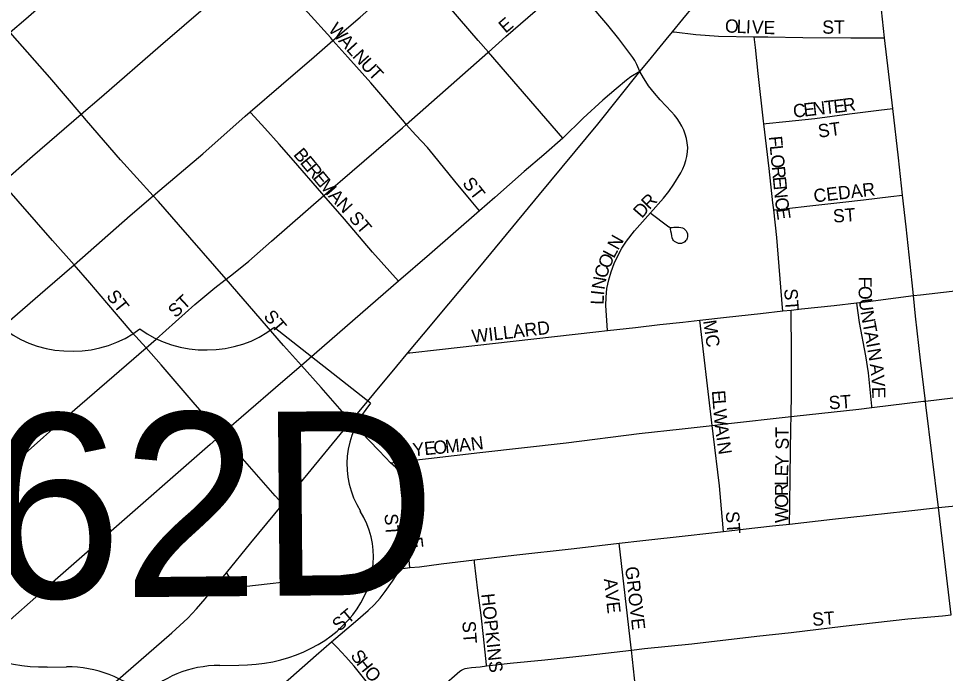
# Model space of a CAD drawing. Extents: x -51392 to 1635000, y 156707 to 696232.
# Drawn here: x 139153 to 142661, y 487297 to 489774 of the extents above; entities that cross this region are included whole.
import ezdxf

# ---------------------------------------------------------------- set-up
doc = ezdxf.new("R2010")
doc.units = 0
for name, color, linetype in [('GM_X_City_Street', 7, 'Continuous'), ('GM_X_City_Street_Text', 7, 'Continuous'), ('GM_X_State_Route', 7, 'Continuous'), ('GM_X_US_Route', 7, 'Continuous'), ('GM_X_US_Shield', 7, 'Continuous')]:
    doc.layers.add(name, color=color, linetype=linetype)

msp = doc.modelspace()

# ---------------------------------------------------------------- linework, layer by layer
at = {"layer": 'GM_X_City_Street'}
for points in [[(139121.4, 489722.3), (139180.9, 489772.6), (139364.6, 489936), (139488.8, 490043), (139760.9, 490279.3), (139896.1, 490398.7), (140115.2, 490590.7)], [(139390.1, 489412.2), (139467.5, 489478.6), (139690.2, 489672.2), (139950.7, 489897.3), (140068.3, 489999.1)], [(140343.2, 489691.3), (140334.8, 489700.7), (140247.5, 489797.5), (140160.8, 489894.7), (140070.5, 489996.6), (140068.3, 489999.1)], [(140343.2, 489691.3), (140445.4, 489780), (140630.3, 489942.8), (140656.2, 489964.8)], [(140931, 489647), (140996.8, 489706), (141108.8, 489801.6), (141243.6, 489913.5)], [(141504.5, 489574.2), (141492.9, 489600.8), (141485.3, 489615), (141477.2, 489627.4), (141462.6, 489646.7), (141424.3, 489697.2), (141383.7, 489748.8), (141309.2, 489835.9), (141243.6, 489913.5)], [(142430.4, 489701), (142418.2, 489807.7)], [(139390.1, 489412.2), (139271.3, 489550.7), (139130.7, 489711.2), (139121.4, 489722.3)], [(141627.8, 489724.5), (141633.9, 489723.8), (141715.9, 489714.2), (141751.5, 489711.3), (141801.6, 489708), (141936.6, 489705.5)], [(140029.6, 489420.9), (140147.2, 489522.3), (140271.8, 489629.4), (140343.2, 489691.3)], [(140620.6, 489373.6), (140613.2, 489381.8), (140486.9, 489531), (140399.8, 489627.8), (140343.2, 489691.3)], [(141973.9, 489376.1), (141972.7, 489386.6), (141952.4, 489566.4), (141942.2, 489664.3), (141936.6, 489705.5)], [(141936.6, 489705.5), (141988.5, 489705.2), (142121.3, 489702.9), (142303, 489701.8), (142387.3, 489701.2), (142430.4, 489701)], [(142461.2, 489434), (142444.9, 489573.9), (142430.4, 489701)], [(140620.6, 489373.6), (140790.5, 489524.1), (140929.6, 489645.8), (140931, 489647)], [(141544.1, 489039.3), (141593.6, 489094.9), (141614.3, 489120.6), (141633, 489147.9), (141659.4, 489190.1), (141666.9, 489205.2), (141673.3, 489220.8), (141678.2, 489236.8), (141682, 489253), (141684.3, 489269.7), (141685.2, 489286.7), (141683.8, 489303.8), (141680.6, 489320.3), (141676.2, 489336.6), (141670.2, 489352.4), (141663.1, 489367.6), (141654.7, 489382.2), (141645.4, 489396.2), (141635, 489409.4), (141623.8, 489421.9), (141581.2, 489466.7), (141559.1, 489492.5), (141537.3, 489520.2), (141527.3, 489535.8), (141518, 489550), (141504.5, 489574.2)], [(141973.9, 489376.1), (141982.5, 489377), (142056.5, 489384.9), (142166.7, 489396.8), (142297.7, 489413.4), (142409, 489427.4), (142461.2, 489434)], [(142498.4, 489106.2), (142482.9, 489247.8), (142461.2, 489434)], [(139091.4, 489153.1), (139206.7, 489253.8), (139390.1, 489412.2)], [(139663.1, 489103.5), (139539.1, 489239.9), (139410.2, 489388.8), (139390.1, 489412.2)], [(139663.1, 489103.5), (139688.2, 489124.6), (139850.5, 489263.1), (140010.5, 489404.4), (140029.6, 489420.9)], [(140309, 489104.4), (140300.8, 489113.7), (140193.5, 489237.1), (140139.9, 489298.8), (140085.4, 489359.7), (140032.3, 489418.1), (140029.6, 489420.9)], [(140309, 489104.4), (140370.5, 489157.9), (140507.1, 489275.7), (140606.4, 489361.1), (140620.6, 489373.6)], [(140897.2, 489047.4), (140866.2, 489084.5), (140803.6, 489159.3), (140723.5, 489258.9), (140701, 489286), (140656.5, 489333.5), (140620.6, 489373.6)], [(142010.8, 489050.6), (142007.6, 489076.8), (141993, 489207.3), (141973.9, 489376.1)], [(139363.4, 488843), (139282, 488935.3), (139091.4, 489153.1)], [(139363.4, 488843), (139575.4, 489029.2), (139663.1, 489103.5)], [(139938.4, 488788.6), (139758.3, 488995.8), (139682.4, 489081.9), (139663.1, 489103.5)], [(139938.4, 488788.6), (139967.3, 488810.4), (140024.5, 488856.6), (140110.9, 488931.8), (140309, 489104.4)], [(140590.6, 488780.4), (140558, 488817.3), (140492.9, 488890.9), (140386.9, 489015.3), (140309, 489104.4)], [(142010.8, 489050.6), (142016.2, 489051.2), (142060.2, 489056.1), (142147.7, 489065.8), (142271.7, 489079.6), (142350.4, 489088.8), (142454.1, 489101), (142498.4, 489106.2)], [(142539.4, 488726.3), (142534.4, 488774), (142511.4, 488986.9), (142498.4, 489106.2)], [(142045.6, 488668.1), (142044.6, 488680.4), (142023.2, 488946.3), (142010.8, 489050.6)], [(141381.4, 488594.3), (141375.4, 488688.7), (141376.4, 488721), (141379.7, 488753.4), (141386.7, 488785.4), (141395.8, 488816.8), (141407.1, 488847.5), (141420.6, 488877.1), (141436.2, 488905.7), (141454.1, 488932.7), (141483.9, 488971.6), (141544.1, 489039.3)], [(141544.1, 489039.3), (141547.4, 489036.8), (141609.1, 488990.1), (141613.3, 488986.9), (141614.9, 488985.9), (141616.8, 488985), (141619, 488984.2), (141621.3, 488983.7), (141624, 488983.6), (141626.5, 488983.9), (141632.8, 488984.9), (141642.7, 488985.5), (141651.3, 488985.3), (141659, 488984.1), (141665.3, 488982.1), (141670.5, 488979.7), (141674.8, 488976.5), (141679.4, 488971.6), (141682.4, 488966), (141684.2, 488959.9), (141684.7, 488957), (141685, 488952.3), (141684.6, 488948), (141683.4, 488943.7), (141682.1, 488939.7), (141680.2, 488935.9), (141677.2, 488932.9), (141674.2, 488929.8), (141670.1, 488927.5), (141666.3, 488925.4), (141661.7, 488923.7), (141655.7, 488923.4), (141650.7, 488923.9), (141645.9, 488925.3), (141640.7, 488927.8), (141635.8, 488931.2), (141631.8, 488935.2), (141629.5, 488938.9), (141627, 488945), (141625.1, 488952.9), (141623.8, 488961.7), (141621.6, 488969.6), (141620.4, 488977.7), (141619.9, 488983.3)], [(138472.8, 488070.6), (138521.9, 488114.7), (138633.8, 488210.6), (138733.5, 488296.1), (139030.1, 488555.5), (139130.2, 488640.4), (139254.6, 488747.6), (139363.4, 488843)], [(139636, 488528.5), (139583.6, 488587.1), (139487.4, 488699.3), (139423.5, 488774.4), (139363.4, 488843)], [(139636, 488528.5), (139673.8, 488561.2), (139820.4, 488692.3), (139895.6, 488756.1), (139934.8, 488785.8), (139938.4, 488788.6)], [(140223.7, 488462.5), (140156.2, 488537.3), (139938.4, 488788.6)], [(142539.4, 488726.3), (142566.4, 488729.3), (142686, 488743.1), (142848.4, 488761.7), (142933.6, 488771.4)], [(142077, 488671.5), (142116.1, 488675.9), (142239.8, 488689.5), (142324.5, 488699.1)], [(142324.5, 488699.1), (142368.2, 488704.1), (142473.1, 488717.6), (142539.4, 488726.3)], [(142382, 488303.1), (142381.4, 488308.7), (142368.8, 488434.5), (142359, 488498.1), (142335.4, 488624.7), (142324.8, 488697.3), (142324.5, 488699.1)], [(142584.5, 488327.5), (142566.3, 488481.6), (142547.4, 488648.6), (142539.4, 488726.3)], [(141730.9, 488633.6), (141832.2, 488644.6), (141960.2, 488658.7), (142045.6, 488668.1)], [(142045.6, 488668.1), (142077, 488671.5)], [(142076.6, 488268.4), (142077.8, 488358.3), (142078.4, 488555.8), (142077.3, 488621.5), (142076.9, 488667.6), (142077, 488671.5)], [(141381.4, 488594.3), (141488.1, 488606.2), (141579.6, 488616.4), (141667.2, 488626.4), (141730.9, 488633.6)], [(141777.7, 488235.5), (141760.8, 488384.4), (141746.5, 488503.9), (141730.9, 488633.6)], [(140626.5, 488509.5), (140634.4, 488510.4), (140745.8, 488522.6), (141025, 488554.1), (141337.2, 488589.4), (141381.4, 488594.3)], [(138748, 487752.8), (138809.4, 487807), (139155.6, 488108.3), (139248.1, 488190.9), (139339, 488271.9), (139636, 488528.5)], [(139921.8, 488200.8), (139821.5, 488315), (139692.8, 488464.4), (139636, 488528.5)], [(140411.3, 488249.7), (140395.8, 488267.4), (140298.4, 488378.3), (140223.7, 488462.5)], [(142584.5, 488327.5), (142740.4, 488345.8), (142887, 488362.8), (142980.8, 488372.3)], [(142382, 488303.1), (142577.5, 488326.7), (142584.5, 488327.5)], [(142634, 487924.7), (142586, 488313.6), (142584.5, 488327.5)], [(142076.6, 488268.4), (142088.7, 488269.7), (142333.2, 488297.3), (142382, 488303.1)], [(140560.8, 488094.3), (140542, 488113.8), (140515.2, 488141.7), (140482.2, 488176), (140452, 488207.5), (140428.6, 488231.8), (140411.3, 488249.7)], [(141777.7, 488235.5), (141827.8, 488241), (142076.6, 488268.4)], [(142070.9, 487862), (142072, 487930.3), (142073.6, 488046), (142076, 488226.7), (142076.6, 488268.4)], [(140560.8, 488094.3), (140589.8, 488097.4), (140704, 488109.6), (140899.3, 488133.1), (141225.3, 488169.7), (141502, 488204.2), (141664.9, 488222.9), (141777.7, 488235.5)], [(141820.6, 487834.2), (141815.7, 487891), (141805.1, 488006.4), (141781.3, 488203.6), (141777.7, 488235.5)], [(140152.9, 487936.8), (140124.6, 487969.1), (139921.8, 488200.8)], [(140634.3, 487697.4), (140631.2, 487725.1), (140622.9, 487806.1), (140604.3, 487969.9), (140594.6, 488051.6), (140592.4, 488059.4), (140587.7, 488068.3), (140580.7, 488076.7), (140560.8, 488094.3)], [(142682.6, 487518.5), (142634, 487924.7)], [(141472.3, 487385.3), (141471.4, 487393.9), (141425.5, 487789.7)], [(140924, 487325.3), (140923.5, 487330.3), (140912.5, 487436.4), (140903.3, 487517.3), (140891.7, 487611.3), (140878.5, 487717.2), (140878.5, 487727.1)], [(140337.8, 487416.8), (140428.2, 487493.8), (140476.8, 487535.7), (140499.9, 487557.6), (140521.2, 487581.3), (140540.5, 487606.5), (140568, 487646.1), (140598.4, 487693.4)], [(141472.3, 487385.3), (141521.3, 487391.2), (141701.3, 487409.4), (141946.6, 487438), (142077.4, 487452.5), (142273.6, 487475.5), (142518.8, 487503.1), (142649.8, 487515.3), (142682.6, 487518.5)], [(139903.3, 487037.5), (139935.1, 487065.1), (140060.3, 487175.2), (140183.1, 487281.6), (140279.1, 487366.8), (140337.8, 487416.8)], [(140601.1, 487113.4), (140583.1, 487134.8), (140561.7, 487160.4), (140528.4, 487198.2), (140474.1, 487261.6), (140463.6, 487274.3), (140433, 487312.3), (140422.7, 487324.8), (140412.2, 487337.1), (140391.4, 487360.4), (140358.7, 487394.9), (140337.8, 487416.8)], [(140924, 487325.3), (141014.1, 487335.8), (141145.1, 487348.5), (141308.9, 487365.7), (141472.3, 487385.3)], [(141503.8, 487099.2), (141503.4, 487103.1), (141472.3, 487385.3)], [(140754.3, 487244.8), (140823.5, 487305.2), (140829.8, 487309.9), (140836.4, 487313.4), (140843.5, 487315.8), (140851, 487317.7), (140866.9, 487319.7), (140899.6, 487322.5), (140924, 487325.3)]]:
    msp.add_lwpolyline(points, dxfattribs=at)
at = {"layer": 'GM_X_State_Route'}
msp.add_lwpolyline([(141213.4, 489321.8), (141043.4, 489517.4), (140931, 489647), (140893.1, 489690.7), (140744, 489864.8), (140656.2, 489964.8), (140645.8, 489976.6)], dxfattribs=at)
at = {"layer": 'GM_X_US_Route'}
for points in [[(141504.5, 489574.2), (141542.7, 489620.1), (141570.2, 489653.8), (141603.4, 489694.6), (141627.8, 489724.5), (141666.6, 489772), (141874.7, 490025.5), (141947.5, 490113.6), (141986.5, 490160.8), (142279.1, 490516.1), (142474, 490753.2), (142489.5, 490772.1), (142501, 490785.9)], [(140718.1, 488618.9), (140742.4, 488647.9), (140898.4, 488834.5), (141124.7, 489108.2), (141344.9, 489375.3), (141504.5, 489574.2)], [(141504.5, 489574.2), (141470.3, 489553.5), (141454, 489541.5), (141415.2, 489509), (141364, 489465.9), (141290.4, 489397.5), (141213.4, 489321.8)], [(141213.4, 489321.8), (141140.9, 489258.9), (141066.2, 489195.1), (140955.1, 489098), (140897.2, 489047.4), (140708.3, 488882.4), (140590.6, 488780.4), (140223.7, 488462.5), (140126.2, 488378), (139921.8, 488200.8), (139878.6, 488163.3), (139483.8, 487818.1), (139262.1, 487623.5), (139077.1, 487461.6), (139033, 487423)], [(139896.4, 487624.2), (139940.5, 487678.1), (140032.2, 487791.5), (140152.9, 487936.8), (140220.2, 488018.3), (140411.3, 488249.7), (140584.9, 488459.8), (140626.5, 488509.5), (140718.1, 488618.9)], [(139896.4, 487624.2), (139980, 487624.5), (140006.3, 487626), (140249.2, 487653.3), (140506.8, 487682.8), (140598.4, 487693.4), (140634.3, 487697.4), (140671.1, 487701), (140752.9, 487711.3), (140878.5, 487727.1), (141027.9, 487744.3), (141256.3, 487769.9), (141425.5, 487789.7), (141515.1, 487800.6), (141687, 487819.2), (141820.6, 487834.2), (141894.9, 487842.6), (142006.3, 487855.3), (142070.9, 487862), (142233.6, 487880.5), (142510.5, 487911.4), (142634, 487924.7), (142724.4, 487934)], [(139980, 487624.5), (139959.4, 487649), (139942.2, 487675.5), (139940.5, 487678.1)], [(139322.3, 487092.9), (139365.3, 487130.5), (139733.7, 487451.2), (139793.9, 487506.3), (139827.2, 487541.5), (139860, 487579.8), (139896.4, 487624.2)]]:
    msp.add_lwpolyline(points, dxfattribs=at)
at = {"layer": 'GM_X_US_Shield'}
for p, q in [((140485.3, 488319.2), (140120.1, 488605.8)), ((139914.5, 487327.7), (139987, 487328.4)), ((139262, 487321.5), (139334.5, 487322.2))]:
    msp.add_line(p, q, dxfattribs=at)
for centre, major_axis, start_param, end_param in [((139356.8, 488805.8), (-362.5, -3.4), 0.795399, 2.346194), ((139864.3, 488810.6), (-362.5, -3.4), 0.795399, 2.346194), ((140903.3, 488090.2), (-507.5, -4.8), 5.672304, 6.727422), ((139252.5, 487727.5), (507.5, 4.8), 2.702327, 4.723529), ((139988.9, 487734.4), (-507.5, -4.8), 1.559657, 3.580859), ((139917.3, 487037.7), (-362.5, -3.4), 4.712389, 5.639684), ((139337.2, 487032.2), (-362.5, -3.4), 3.785094, 4.712389)]:
    msp.add_ellipse(centre, major_axis=major_axis, ratio=0.8, start_param=start_param, end_param=end_param, dxfattribs=at)

# ---------------------------------------------------------------- texts
at = {"layer": 'GM_X_City_Street_Text'}
for s, rotation, p in [('W', 312.1246, (140322.9, 489730.9)), ('E', 40.3477, (140996.2, 489716.4)), ('O', 357.5212, (141825.5, 489722)), ('L', 357.5513, (141869.5, 489720.1)), ('I', 357.5212, (141904.7, 489718.6)), ('V', 357.5476, (141926.7, 489717.6)), ('E', 358.9113, (141971.9, 489715.7)), ('ST', 0.5386, (142194.6, 489716.7)), ('A', 312.13, (140361.2, 489688.5)), ('L', 312.13, (140390.8, 489655.9)), ('N', 312.13, (140414.4, 489629.8)), ('U', 312.1213, (140443.9, 489597.2)), ('T', 312.5605, (140473.7, 489564.2)), ('T', 6.5596, (142204.7, 489412.4)), ('E', 6.5596, (142239.6, 489416.4)), ('R', 7.9046, (142275.9, 489420.6)), ('C', 6.573, (142086.7, 489398.8)), ('E', 6.559, (142126, 489403.4)), ('N', 6.566, (142161, 489407.4)), ('ST', 7.6585, (142181.4, 489323.2)), ('F', 275.5722, (141992.1, 489327.8)), ('L', 275.5722, (141995.5, 489292.8)), ('B', 309.6725, (140191, 489258.8)), ('E', 309.6549, (140216.2, 489228.3)), ('O', 275.5509, (141998.9, 489257.7)), ('R', 309.6383, (140238.7, 489201.2)), ('E', 309.6738, (140264, 489170.7)), ('R', 275.5808, (142003.1, 489213.9)), ('M', 310.9239, (140287.2, 489142.7)), ('ST', 308.112, (140830.2, 489150.2)), ('E', 275.583, (142007, 489174.5)), ('CEDAR', 6.6122, (142164.4, 489078.3)), ('A', 312.6238, (140322.9, 489101.5)), ('N', 275.5789, (142010.4, 489139.5)), ('N', 312.6716, (140352.7, 489069.2)), ('R', 46.2255, (141540.3, 489048.7)), ('C', 276.9738, (142014.8, 489094.4)), ('D', 49.0339, (141511.9, 489016)), ('E', 278.0874, (142019.8, 489054)), ('ST', 4.1123, (142236.9, 489002)), ('ST', 310.3477, (140400, 489018.8)), ('N', 60.6771, (141422.1, 488895.1)), ('O', 66.8579, (141389.2, 488824.7)), ('L', 62.4339, (141406, 488864.2)), ('C', 71.973, (141377.3, 488788.1)), ('N', 80.566, (141370.6, 488746.6)), ('F', 270.7025, (142331.5, 488797.7)), ('ST', 308.1015, (139483.3, 488723.9)), ('ST', 43.0506, (139747.5, 488639.6)), ('I', 83.7444, (141368.3, 488725.5)), ('ST', 274.1132, (142050.3, 488751.7)), ('O', 270.6916, (142331.9, 488762.5)), ('L', 88.7623, (141367.6, 488691.5)), ('U', 276.6233, (142332.8, 488712.9)), ('ST', 310.3567, (140077.8, 488646.2)), ('N', 280.52, (142338.5, 488665.5)), ('WILLARD', 6.7805, (140871.4, 488547)), ('MC', 278.2984, (141743.4, 488630.7)), ('T', 280.5468, (142346.5, 488622.2)), ('A', 280.5326, (142352.9, 488587.6)), ('I', 280.5111, (142361, 488544.4)), ('N', 279.5589, (142365, 488522.9)), ('A', 276.9777, (142374.1, 488467.1)), ('V', 274.3439, (142379.4, 488424)), ('E', 274.3944, (141776.7, 488366.3)), ('ST', 4.1132, (142220.6, 488295.7)), ('E', 271.4401, (142382.7, 488380.8)), ('L', 274.3939, (141779.4, 488331.2)), ('W', 274.7619, (141782.1, 488295.8)), ('A', 277.8302, (141787.2, 488235.9)), ('ST', 90.5385, (142068, 488144)), ('Y', 5.638, (140646.8, 488118.1)), ('E', 5.6581, (140690.6, 488122.4)), ('O', 5.638, (140725.6, 488125.8)), ('M', 5.6456, (140769.4, 488130.2)), ('A', 5.6584, (140822, 488135.4)), ('N', 7.4544, (140867.5, 488139.9)), ('I', 278.6435, (141793.3, 488191.6)), ('N', 278.6741, (141796.6, 488169.8)), ('Y', 87.5648, (142065.9, 488077.3)), ('E', 88.38, (142064.9, 488042.3)), ('L', 90.1287, (142064.9, 488007.5)), ('R', 90.5142, (142065.3, 487968)), ('O', 90.5167, (142065.7, 487924)), ('OGLE', 276.7049, (140614.5, 487951)), ('W', 90.5217, (142066.2, 487866.8)), ('ST', 274.1132, (140538, 487900.5)), ('ST', 274.1268, (141829.4, 487909.2)), ('GROVE', 276.4866, (141448.5, 487699.2)), ('AVE', 276.4416, (141367.8, 487654.4)), ('HOPKINS', 276.2495, (140903.9, 487597.2)), ('ST', 40.3477, (140366.2, 487453.2)), ('ST', 4.1259, (142157.9, 487476.6)), ('ST', 274.1268, (140832.2, 487494)), ('S', 306.6925, (140407.1, 487363.9)), ('H', 308.573, (140429.2, 487334.3)), ('O', 310.7282, (140458, 487298.3))]:
    msp.add_text(s, height=50, rotation=rotation, dxfattribs=at).set_placement(p)
at = {"layer": 'GM_X_US_Shield'}
msp.add_text('62D', height=696.1, rotation=0.5385, dxfattribs=at).set_placement((139029.7, 487580.4))

doc.saveas('drawing.dxf')
